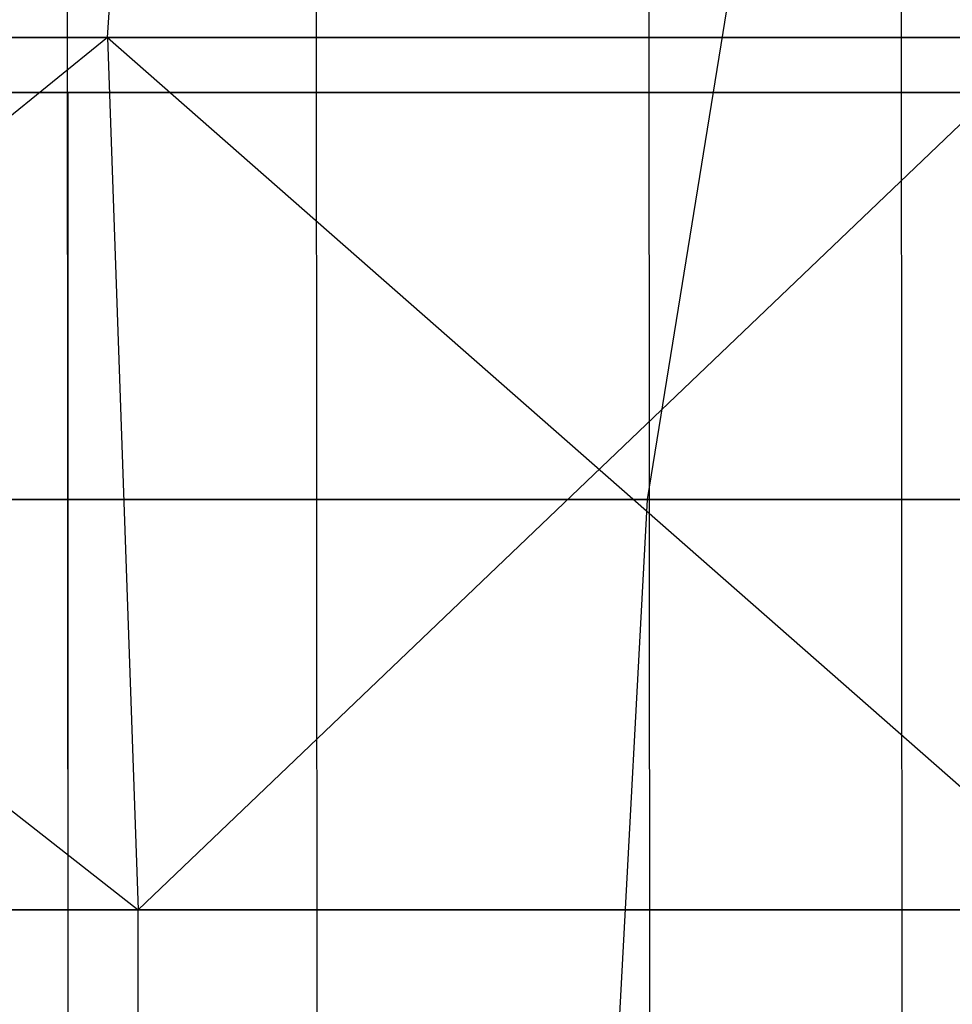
# Model space of a CAD drawing. Extents: x -172 to 172, y -29 to 28.
# Tile 892 of 914: x 150.46 to 153.63, y 1.3 to 4.64. Entities that reach past the tile are written whole.
import ezdxf

# ---------------------------------------------------------------- set-up
doc = ezdxf.new("R2010")
doc.units = 0
doc.header["$LTSCALE"] = 25.4
doc.layers.get('0').update_dxf_attribs({"linetype": 'CONTINUOUS'})

# ---------------------------------------------------------------- blocks, each defined once
blk = doc.blocks.new('RYFLO_AURA_STL')
at = {"color": 0}
for p, q in [((151.476, -7.3033, -1166.0692), (151.4663, 7.0967, -1166.0742)), ((151.476, -7.3033, -1166.0692), (151.4663, 7.0967, -1166.0742)), ((151.476, -7.3033, -1320.431), (151.4663, 7.0967, -1320.426)), ((151.476, -7.3033, -1320.431), (151.4663, 7.0967, -1320.426)), ((153.4614, -7.3033, -1170.0964), (153.4516, 7.0967, -1170.1011)), ((153.4614, -7.3033, -1170.0964), (153.4516, 7.0967, -1170.1011)), ((153.4614, -7.3033, -1316.4038), (153.4516, 7.0967, -1316.3992)), ((153.4614, -7.3033, -1316.4038), (153.4516, 7.0967, -1316.3992)), ((150.6205, 6.146, -1166.5051), (150.6289, -6.354, -1166.5009)), ((150.6205, 6.146, -1166.5051), (150.6289, -6.354, -1166.5009)), ((150.6205, 6.146, -1319.9951), (150.6289, -6.354, -1319.9994)), ((150.6205, 6.146, -1319.9951), (150.6289, -6.354, -1319.9994)), ((152.5947, 6.146, -1170.5096), (152.6032, -6.354, -1170.5055)), ((152.5947, 6.146, -1170.5096), (152.6032, -6.354, -1170.5055)), ((152.5947, 6.146, -1315.9906), (152.6032, -6.354, -1315.9948)), ((152.5947, 6.146, -1315.9906), (152.6032, -6.354, -1315.9948)), ((152.5913, 3.0149, -1189.8561), (153.0524, 5.8599, -1189.6948)), ((152.5913, 3.0149, -1189.8561), (153.0524, 5.8599, -1189.6948)), ((152.5913, 3.0149, -1296.6442), (153.0524, 5.8599, -1296.8054)), ((152.5913, 3.0149, -1296.6442), (153.0524, 5.8599, -1296.8054)), ((150.7585, 4.5828, -1181.4169), (150.7752, 4.8282, -1181.41)), ((150.7585, 4.5828, -1181.4169), (150.7752, 4.8282, -1181.41)), ((150.7585, 4.5828, -1305.0834), (150.7752, 4.8282, -1305.0902)), ((150.7585, 4.5828, -1305.0834), (150.7752, 4.8282, -1305.0902)), ((147.0892, 4.5828, -1173.134), (150.7585, 4.5828, -1181.4169)), ((150.7585, 4.5828, -1305.0834), (147.0892, 4.5828, -1313.3662)), ((147.0892, 4.5828, -1313.3662), (150.8625, 1.6231, -1305.7394)), ((147.0892, 4.5828, -1313.3662), (150.8625, 1.6231, -1305.7394)), ((150.7585, 4.5828, -1305.0834), (147.0892, 4.5828, -1313.3662)), ((147.0892, 4.5828, -1173.134), (150.7585, 4.5828, -1181.4169)), ((150.7585, 4.5828, -1181.4169), (147.1214, 1.6231, -1172.4003)), ((150.7585, 4.5828, -1181.4169), (147.1214, 1.6231, -1172.4003)), ((150.7585, 4.5828, -1181.4169), (153.9619, 4.5828, -1189.8907)), ((153.9619, 4.5828, -1296.6095), (150.7585, 4.5828, -1305.0834)), ((150.7585, 4.5828, -1305.0834), (150.8625, 1.6231, -1305.7394)), ((150.7585, 4.5828, -1305.0834), (150.8625, 1.6231, -1305.7394)), ((150.7585, 4.5828, -1305.0834), (154.129, 1.6231, -1297.1821)), ((150.7585, 4.5828, -1305.0834), (154.129, 1.6231, -1297.1821)), ((153.9619, 4.5828, -1296.6095), (150.7585, 4.5828, -1305.0834)), ((150.7585, 4.5828, -1181.4169), (153.9619, 4.5828, -1189.8907)), ((150.7585, 4.5828, -1181.4169), (150.8625, 1.6231, -1180.7609)), ((150.7585, 4.5828, -1181.4169), (150.8625, 1.6231, -1180.7609)), ((153.9619, 4.5828, -1189.8907), (150.8625, 1.6231, -1180.7609)), ((153.9619, 4.5828, -1189.8907), (150.8625, 1.6231, -1180.7609)), ((150.6247, 4.396, -1166.5031), (144.1389, 4.396, -1154.9218)), ((144.1389, 4.396, -1331.5785), (150.6247, 4.396, -1319.9972)), ((150.6247, 4.396, -1166.5031), (144.1389, 4.396, -1154.9218)), ((144.1389, 4.396, -1331.5785), (150.6247, 4.396, -1319.9972)), ((149.7337, 4.396, -1166.957), (155.258, 4.396, -1178.9402)), ((155.258, 4.396, -1307.5601), (149.7337, 4.396, -1319.5432)), ((155.258, 4.396, -1307.5601), (149.7337, 4.396, -1319.5432)), ((149.7337, 4.396, -1166.957), (155.258, 4.396, -1178.9402)), ((156.1819, 4.396, -1178.5575), (150.6247, 4.396, -1166.5031)), ((150.6247, 4.396, -1166.5031), (150.6247, -4.604, -1166.5031)), ((150.6247, 4.396, -1166.5031), (150.6247, -4.604, -1166.5031)), ((150.6247, 4.396, -1319.9972), (150.6247, -4.604, -1319.9972)), ((150.6247, 4.396, -1319.9972), (156.1819, 4.396, -1307.9427)), ((150.6247, 4.396, -1319.9972), (150.6247, -4.604, -1319.9972)), ((156.1819, 4.396, -1178.5575), (150.6247, 4.396, -1166.5031)), ((150.6247, 4.396, -1319.9972), (156.1819, 4.396, -1307.9427)), ((152.5913, 3.0149, -1189.8561), (149.3574, 3.0149, -1181.3843)), ((149.3574, 3.0149, -1305.116), (152.5913, 3.0149, -1296.6442)), ((152.5913, 3.0149, -1189.8561), (149.3574, 3.0149, -1181.3843)), ((149.3574, 3.0149, -1305.116), (152.5913, 3.0149, -1296.6442)), ((152.437, 0.133, -1189.9102), (152.5913, 3.0149, -1189.8561)), ((152.437, 0.133, -1189.9102), (152.5913, 3.0149, -1189.8561)), ((152.437, 0.133, -1296.5901), (152.5913, 3.0149, -1296.6442)), ((152.437, 0.133, -1296.5901), (152.5913, 3.0149, -1296.6442)), ((155.3451, 3.0149, -1198.496), (152.5913, 3.0149, -1189.8561)), ((152.5913, 3.0149, -1296.6442), (155.3451, 3.0149, -1288.0043)), ((155.3451, 3.0149, -1198.496), (152.5913, 3.0149, -1189.8561)), ((152.5913, 3.0149, -1296.6442), (155.3451, 3.0149, -1288.0043)), ((150.8625, 1.6231, -1180.7609), (147.1214, 1.6231, -1172.4003)), ((147.1214, 1.6231, -1314.1), (150.8625, 1.6231, -1305.7394)), ((147.1214, 1.6231, -1314.1), (150.8625, 1.6231, -1305.7394)), ((150.8625, 1.6231, -1180.7609), (147.1214, 1.6231, -1172.4003)), ((150.8626, -1.3568, -1180.7607), (150.8625, 1.6231, -1180.7609)), ((154.129, 1.6231, -1189.3181), (150.8625, 1.6231, -1180.7609)), ((150.8626, -1.3568, -1180.7607), (150.8625, 1.6231, -1180.7609)), ((150.8626, -1.3568, -1305.7395), (150.8625, 1.6231, -1305.7394)), ((150.8625, 1.6231, -1305.7394), (154.129, 1.6231, -1297.1821)), ((150.8626, -1.3568, -1305.7395), (150.8625, 1.6231, -1305.7394)), ((150.8625, 1.6231, -1305.7394), (154.129, 1.6231, -1297.1821)), ((154.129, 1.6231, -1189.3181), (150.8625, 1.6231, -1180.7609))]:
    blk.add_line(p, q, dxfattribs=at)

msp = doc.modelspace()

# ---------------------------------------------------------------- block references
at = {"color": 0}
msp.add_blockref('RYFLO_AURA_STL', (0, 0), dxfattribs=at)

doc.saveas('drawing.dxf')
